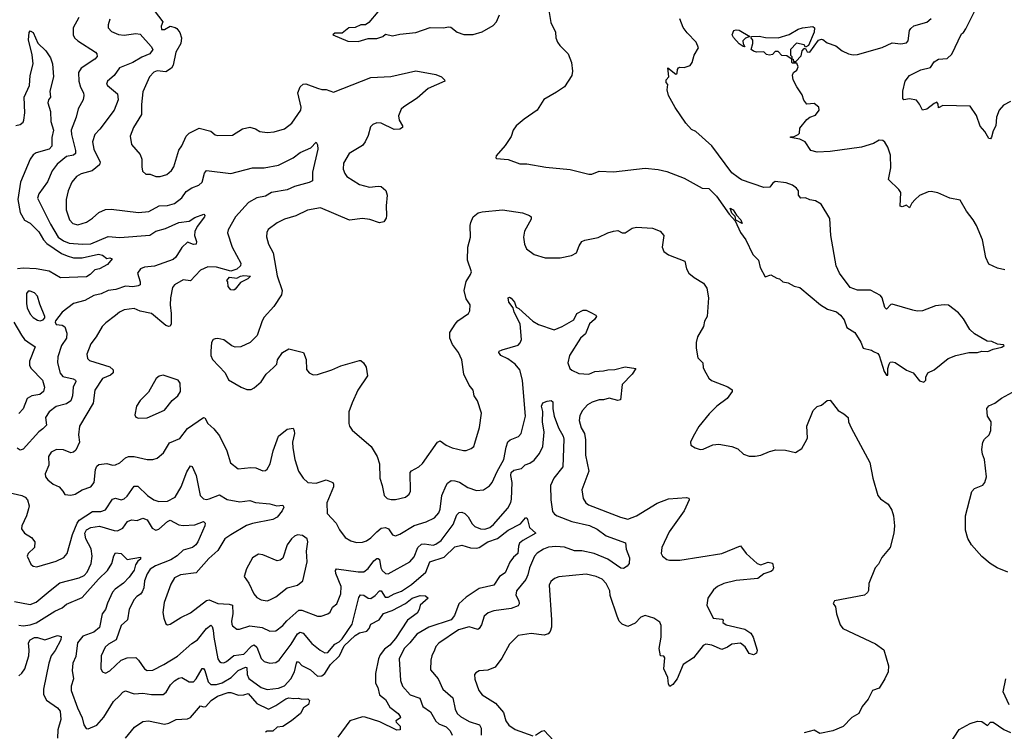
# Model space of a CAD drawing. Extents: x 1933546 to 2138868, y 524910 to 667279.
# Tile 368 of 466: x 2048462 to 2055282, y 649552 to 654481. Entities that reach past the tile are written whole.
import ezdxf

# ---------------------------------------------------------------- set-up
doc = ezdxf.new("R2010")
doc.units = 0

msp = doc.modelspace()

# ---------------------------------------------------------------- linework, layer by layer
at = {"layer": '0CON10XD'}
for points in [[(2055325, 653914.3), (2055275, 653888.6), (2055247.1, 653855), (2055226.9, 653805), (2055223.1, 653745), (2055205, 653711.2), (2055192.9, 653667.1), (2055185, 653656.7), (2055175, 653658.8), (2055146.9, 653706.9), (2055113.4, 653743.4), (2055088, 653818), (2055045, 653882.9), (2054856.1, 653886.1), (2054825, 653870), (2054823.3, 653895), (2054815, 653910), (2054795, 653901.2), (2054745, 653861.2), (2054715, 653853.3), (2054695, 653896.7), (2054674.2, 653924.2), (2054625, 653931.9), (2054584.6, 653924.6), (2054579.5, 653935), (2054579.6, 653985), (2054595, 654053.8), (2054625, 654093.8), (2054703.8, 654133.8), (2054769.5, 654150.5), (2054795, 654188.8), (2054825, 654206.2), (2054885, 654212.2), (2054917.6, 654242.4), (2054985, 654382.5), (2054998.8, 654391.2), (2055015, 654417.5), (2055114.1, 654615.9)], [(2049370, 654575), (2049453.3, 654465), (2049440.8, 654435), (2049445, 654412), (2049465, 654413.3), (2049503.9, 654436.1), (2049537.5, 654427.5), (2049550.5, 654420.5), (2049570.9, 654390.9), (2049582.5, 654355), (2049578.7, 654315), (2049543.5, 654255), (2049524.1, 654165.9), (2049514.1, 654145.9), (2049475, 654120), (2049415, 654127.3), (2049391.9, 654118.1), (2049360.5, 654085), (2049315, 653980), (2049305.7, 653894.3), (2049305.6, 653824.4), (2049249.4, 653735), (2049227.5, 653675), (2049235.5, 653615.5), (2049295, 653546.7), (2049308, 653515), (2049308.6, 653461.4), (2049312.1, 653432.1), (2049335, 653412), (2049365, 653410), (2049405.7, 653394.3), (2049435.5, 653394.5), (2049480.7, 653409.3), (2049512.6, 653437.4), (2049529.1, 653460.9), (2049565, 653576.7), (2049585, 653606.7), (2049614.5, 653675), (2049635.7, 653695), (2049705, 653728.6), (2049785, 653709.5), (2049815, 653683.3), (2049835, 653677.5), (2049935, 653680), (2050005, 653725.6), (2050055, 653736.9), (2050095.4, 653725.4), (2050125, 653706.2), (2050175, 653698.6), (2050224.1, 653704.1), (2050295, 653724.2), (2050345.6, 653764.4), (2050408, 653855), (2050412, 653875), (2050388.8, 653975), (2050404.2, 654015.8), (2050425, 654033.8), (2050444.2, 654035.8), (2050525, 654007.1), (2050555, 653997.1), (2050585, 653998.1), (2050635, 653979.4), (2050895, 654079.4), (2051033.2, 654086.8), (2051205, 654125.7), (2051345, 654101.9), (2051383.3, 654085), (2051403.3, 654065), (2051406.2, 654053.8), (2051291.2, 654005), (2051215, 653937.1), (2051122.4, 653877.6), (2051105, 653860), (2051085.8, 653815), (2051090, 653785), (2051113.8, 653745), (2051113.8, 653735), (2051095, 653723.5), (2051055, 653720.4), (2050965, 653764.2), (2050935, 653767.1), (2050908.8, 653755), (2050892.4, 653737.6), (2050875, 653677.5), (2050855, 653633.8), (2050835, 653609.2), (2050744.3, 653555), (2050705, 653486.7), (2050703.1, 653445), (2050713.1, 653415), (2050728.6, 653395), (2050815, 653339.5), (2050885, 653320.5), (2050945, 653328.5), (2050965, 653325.6), (2050996.9, 653296.9), (2051007.5, 653265), (2050999.3, 653190.7), (2051002.1, 653125), (2050999.1, 653105), (2050985, 653081.9), (2050955, 653073.8), (2050887.5, 653097.5), (2050835, 653103.8), (2050745, 653091.8), (2050545, 653178.1), (2050455, 653160.8), (2050375, 653121.4), (2050295, 653098.1), (2050245.4, 653074.6), (2050182.7, 653027.3), (2050174.1, 653005.9), (2050172.3, 652977.7), (2050184.3, 652925), (2050216.9, 652865), (2050245, 652707.5), (2050280, 652605), (2050276.2, 652575), (2050222.9, 652495), (2050155, 652420), (2050140.8, 652395), (2050106.7, 652293.3), (2050058.8, 652245), (2049994.1, 652215.9), (2049955, 652212), (2049931.7, 652221.7), (2049875, 652263.3), (2049835, 652273.3), (2049815, 652270), (2049802.5, 652265), (2049790, 652245), (2049786.2, 652185), (2049786.2, 652155), (2049797.7, 652127.7), (2049886, 652035), (2049907.3, 651987.3), (2049995, 651936), (2050035, 651920), (2050065, 651920), (2050085, 651930), (2050135, 651973.3), (2050168, 652025), (2050218.8, 652071.2), (2050242, 652095), (2050248, 652125), (2050281.2, 652175), (2050325, 652201.2), (2050426.4, 652176.4), (2050446.4, 652126.4), (2050448.3, 652058.3), (2050465.9, 652035.9), (2050495, 652021.2), (2050525, 652022.5), (2050624.3, 652055.7), (2050685.9, 652084.1), (2050815, 652121.2), (2050825, 652121.2), (2050843.3, 652105), (2050861.2, 652075), (2050870, 652015), (2050804.5, 651915.5), (2050765, 651827.5), (2050742, 651765), (2050741.2, 651685), (2050746.1, 651666.1), (2050765, 651637.5), (2050895.6, 651525.6), (2050938, 651455), (2050954, 651405), (2050956.2, 651305), (2050973.3, 651255), (2050986.2, 651185), (2051007.5, 651165), (2051035, 651157.1), (2051065, 651158.1), (2051133.3, 651175), (2051160, 651195), (2051168.6, 651215), (2051167.1, 651345), (2051175, 651355.7), (2051226.3, 651383.7), (2051252, 651408), (2051355, 651554), (2051375, 651563.8), (2051415, 651534), (2051456.7, 651515), (2051535, 651497.5), (2051555, 651498), (2051588.3, 651511.7), (2051606.2, 651525), (2051615, 651547.5), (2051645.8, 651655.8), (2051661.2, 651755), (2051631.7, 651841.7), (2051610, 651875), (2051603.3, 651915), (2051575, 651950), (2051538.8, 652025), (2051524.5, 652124.5), (2051501.1, 652175), (2051460.2, 652230.2), (2051440.9, 652275), (2051441.8, 652315), (2051477.4, 652372.6), (2051495.9, 652394.1), (2051570, 652445), (2051580, 652465), (2051582, 652505), (2051555, 652546.7), (2051541.1, 652605), (2051553.6, 652666.4), (2051584.2, 652715), (2051590, 652735), (2051562.7, 652815), (2051565.6, 652905), (2051583.9, 652973.9), (2051581.2, 653055), (2051585.8, 653075), (2051603.1, 653115), (2051638, 653142), (2051665, 653150.6), (2051805, 653164.4), (2051945, 653142.9), (2051992.5, 653125), (2052003.3, 653115), (2052005, 653100), (2051958.8, 653015), (2051952, 652975), (2051958, 652925), (2051973, 652893), (2052026.2, 652855), (2052100.9, 652830.9), (2052205, 652830.4), (2052283.3, 652846.7), (2052317.5, 652865), (2052336.2, 652915), (2052355.9, 652944.1), (2052375.9, 652954.1), (2052468.8, 652971.2), (2052535.6, 653004.4), (2052575, 653017.1), (2052605, 653020.6), (2052635, 653004.6), (2052655, 653003.5), (2052705, 653037.3), (2052735, 653043.1), (2052845, 653036.9), (2052897.1, 653015), (2052923.3, 652985), (2052911.2, 652905), (2052924.4, 652874.4), (2052955, 652852), (2053067.7, 652807.7), (2053081.2, 652755), (2053097.5, 652725), (2053134.2, 652694.2), (2053198.8, 652655), (2053222.3, 652622.3), (2053232, 652555), (2053223.3, 652425), (2053206.1, 652393.9), (2053198, 652355), (2053157.5, 652285), (2053147.1, 652245), (2053147.5, 652205), (2053159.5, 652139.5), (2053193.3, 652105), (2053195, 652070), (2053213.3, 652035), (2053235, 651997.5), (2053252.7, 651982.7), (2053367.7, 651937.7), (2053396.4, 651916.4), (2053397.5, 651905), (2053361.7, 651858.3), (2053290, 651805), (2053238.3, 651751.7), (2053166.4, 651663.6), (2053127.5, 651595), (2053107.5, 651555), (2053110, 651535), (2053140, 651515), (2053173.9, 651503.9), (2053195, 651506.7), (2053263, 651537), (2053305, 651540), (2053395, 651526), (2053435, 651508), (2053475, 651471.2), (2053515, 651458), (2053555, 651457.5), (2053594.2, 651465.8), (2053655, 651491.2), (2053698.3, 651501.7), (2053765, 651499.2), (2053835, 651484), (2053879.5, 651510.5), (2053915, 651572.5), (2053919.2, 651585), (2053913.1, 651665), (2053958, 651775), (2053985, 651801.2), (2054015, 651810), (2054055, 651843.3), (2054076.2, 651845)], [(2050943.3, 654535), (2050879.7, 654460.3), (2050855.9, 654444.1), (2050825, 654445.8), (2050785, 654427.1), (2050742.5, 654425), (2050695, 654386.7), (2050645, 654387.5), (2050630, 654375), (2050735, 654331.2), (2050805, 654330), (2050875, 654351.2), (2050935, 654350), (2050976.1, 654363.9), (2050995, 654380), (2051045, 654369.2), (2051095, 654381.4), (2051205, 654391.9), (2051305, 654425.8), (2051395, 654424.4), (2051435, 654432), (2051448.3, 654428.3), (2051491.2, 654395), (2051537.4, 654377.4), (2051602.6, 654377.4), (2051664.5, 654395.5), (2051740.6, 654439.4), (2051764, 654466), (2051785, 654513.8)], [(2052125.7, 654545), (2052140.7, 654460.7), (2052174, 654395), (2052174.2, 654355.8), (2052186.9, 654325), (2052201.9, 654301.9), (2052260, 654245), (2052283.6, 654183.6), (2052291.1, 654125), (2052285.4, 654094.6), (2052234.2, 654015), (2052180.9, 653979.1), (2052092.3, 653927.7), (2052046.2, 653855), (2051955, 653792.9), (2051901.2, 653745), (2051880, 653715), (2051865, 653672.5), (2051825, 653610), (2051763, 653537), (2051760, 653525), (2051765, 653520), (2051845, 653512.5), (2051925, 653482), (2051975, 653483.3), (2052105, 653460), (2052275, 653443.8), (2052405, 653410), (2052425, 653411.4), (2052475, 653430.8), (2052575, 653426.2), (2052793.4, 653453.4), (2052885, 653443.8), (2052945, 653428.8), (2053065, 653383.8), (2053190, 653315), (2053235, 653312.5), (2053288.3, 653258.3), (2053375, 653134), (2053418.3, 653088.3), (2053455, 653006.7), (2053491.2, 652955), (2053540, 652855), (2053580, 652815), (2053590, 652765), (2053625, 652700), (2053665, 652713.3), (2053705, 652690), (2053725, 652686.2), (2053747.5, 652665), (2053785, 652658), (2053825, 652636.2), (2053865, 652626.2), (2054007.5, 652505), (2054056.4, 652476.4), (2054118.3, 652458.3), (2054146.7, 652435), (2054172.3, 652402.3), (2054190, 652350), (2054246.7, 652315), (2054287.7, 652247.7), (2054303.8, 652205), (2054361.7, 652191.7), (2054375, 652182), (2054405, 652169.4), (2054415, 652156), (2054448.9, 652045), (2054465, 652020), (2054475, 652020), (2054475.6, 652065), (2054484.2, 652095.8), (2054492, 652108), (2054505, 652111.2), (2054525.7, 652105.7), (2054603.9, 652053.9), (2054650, 652035), (2054695, 651980), (2054725, 651970), (2054737.5, 651985), (2054737.5, 652005), (2054752.5, 652035), (2054795, 652056.7), (2054893.3, 652135), (2054945, 652155.6), (2055035, 652175.7), (2055095, 652176), (2055125, 652186), (2055168.3, 652181.7), (2055205, 652198.8), (2055265, 652212.5), (2055280, 652225), (2055275, 652230), (2055235, 652232.5), (2055195, 652252.5), (2055163.6, 652253.6), (2055075.9, 652305.9), (2055043.8, 652335), (2054998.7, 652408.7), (2054965, 652451.2), (2054895, 652502.5), (2054865.9, 652505.9), (2054805, 652498), (2054715, 652464), (2054677.7, 652462.3), (2054648.9, 652468.9), (2054505, 652511.4), (2054495, 652508), (2054465, 652476.2), (2054455, 652487.5), (2054435.8, 652555), (2054425, 652571.2), (2054355, 652606.7), (2054265, 652607.1), (2054213.3, 652625), (2054139.2, 652725), (2054117.5, 652775), (2054080.8, 652985), (2054074.1, 653104.1), (2054012.3, 653202.3), (2053975, 653226.2), (2053935, 653233.8), (2053905, 653247.5), (2053872.5, 653245), (2053856, 653265), (2053855.8, 653295), (2053842.5, 653315), (2053815, 653334.2), (2053770.5, 653350.5), (2053695, 653360), (2053675, 653346.7), (2053658.3, 653321.7), (2053615, 653318.8), (2053461.2, 653371.2), (2053437.3, 653387.3), (2053395, 653421.2), (2053255, 653606.2), (2053145, 653706.7), (2053115, 653720), (2053075, 653764.2), (2053002.5, 653872.5), (2052955.6, 653955), (2052947.5, 653995), (2052951.7, 654031.7), (2052940, 654045), (2052940, 654065), (2052957.5, 654085), (2052951.7, 654148.3), (2053006.7, 654103.3), (2053015, 654110), (2053017.5, 654135), (2053025, 654147.5), (2053035, 654152.5), (2053065, 654150), (2053106.1, 654163.9), (2053120, 654185), (2053133.3, 654235), (2053162.5, 654285), (2053146.7, 654325), (2053085, 654390), (2053057.7, 654427.7), (2053035, 654487.5)], [(2048871.4, 654495), (2048831.1, 654425), (2048832.2, 654375), (2048841.9, 654355), (2048865, 654334.3), (2048985.8, 654255), (2048995.7, 654245), (2048999.2, 654225), (2048982.2, 654207.8), (2048887.1, 654145), (2048868.5, 654115), (2048870.4, 654055), (2048883.5, 654013.5), (2048904.4, 653975), (2048905.6, 653955), (2048901.4, 653925), (2048867.2, 653862.8), (2048853.3, 653805), (2048818.9, 653715), (2048820, 653685), (2048847.6, 653575), (2048847.7, 653555), (2048835, 653542.9), (2048786.1, 653533.9), (2048720.5, 653479.5), (2048687.5, 653435), (2048655, 653358.6), (2048594.6, 653275), (2048584.5, 653245), (2048675.9, 653065), (2048729.3, 652975), (2048765, 652948.4), (2048805, 652932.5), (2048896.6, 652926.6), (2048955, 652929.2), (2049075, 652980), (2049155, 652972.5), (2049362.3, 652987.7), (2049404.8, 653015.2), (2049471.5, 653035), (2049565, 653077.1), (2049635, 653084.6), (2049675, 653111.5), (2049737.5, 653135), (2049744, 653125), (2049740.6, 653115), (2049691.5, 653048.5), (2049675.9, 653014.1), (2049672.3, 652985), (2049685.8, 652944.2), (2049683.9, 652926.1), (2049665, 652924.4), (2049625, 652940.8), (2049585, 652902), (2049544.2, 652835.8), (2049525, 652819.3), (2049395, 652774.3), (2049325, 652767.5), (2049298.6, 652755), (2049277.5, 652725), (2049296, 652666), (2049295.7, 652645), (2049282.7, 652637.3), (2049245, 652630.6), (2049195, 652634.7), (2049127.2, 652612.8), (2049074, 652605), (2049025, 652581.5), (2048975, 652571.5), (2048913, 652537), (2048835, 652515.6), (2048755.6, 652454.4), (2048710, 652395), (2048706.7, 652385), (2048715, 652370), (2048755, 652364), (2048774.2, 652354.2), (2048789.1, 652309.1), (2048785.4, 652275), (2048750.4, 652225), (2048725.3, 652144.7), (2048723.9, 652103.9), (2048742.8, 652032.8), (2048759.4, 652009.4), (2048832.8, 651992.8), (2048847.5, 651985), (2048850.8, 651975), (2048832.3, 651935), (2048827.3, 651875), (2048815, 651842.2), (2048785, 651819.6), (2048715, 651800.9), (2048666, 651764), (2048640, 651725), (2048648.1, 651671.9), (2048621.7, 651648.3), (2048594, 651626), (2048485, 651507.1), (2048465, 651500), (2048445, 651513.8)], [(2049085.5, 654485), (2049073.9, 654445), (2049074.8, 654424.8), (2049098.7, 654398.7), (2049145, 654377.1), (2049185, 654373.1), (2049265, 654385.4), (2049295, 654381.5), (2049373.1, 654295), (2049382.9, 654275), (2049362, 654245), (2049308, 654222), (2049245, 654183.6), (2049151.9, 654148.1), (2049115.5, 654094.5), (2049068.8, 654055), (2049064, 654035), (2049070, 654025), (2049138.2, 653968.2), (2049143.8, 653925), (2049115.6, 653855), (2049016.7, 653723.3)], [(2055285, 652748.8), (2055235, 652758.8), (2055175, 652786.7), (2055154.4, 652834.4), (2055130, 652955), (2055088.8, 653055), (2055065.6, 653095.6), (2055018.8, 653155), (2054975, 653230), (2054905, 653243.8), (2054821.7, 653281.7), (2054775, 653290), (2054755, 653288), (2054695, 653264.2), (2054665, 653234.3), (2054640.9, 653209.1), (2054625, 653176.7), (2054605, 653196.7), (2054575, 653183.8), (2054560, 653190), (2054563.9, 653285), (2054550.8, 653305), (2054479.6, 653375), (2054495.7, 653455), (2054492.4, 653542.4), (2054475, 653597.5), (2054455, 653632.5), (2054440, 653645), (2054415, 653646.7), (2054375, 653623.8), (2054292.1, 653597.9), (2054075, 653567.1), (2053984.3, 653564.3), (2053942.5, 653575), (2053902.5, 653635), (2053865, 653654.2), (2053800, 653665), (2053800, 653670), (2053825, 653671.2), (2053854.5, 653685.5), (2053862.5, 653695), (2053865, 653730), (2053915, 653790), (2053935, 653806.2), (2053975, 653820), (2054000, 653855), (2053997.5, 653875), (2053965, 653900), (2053915, 653896.7), (2053893.9, 653923.9), (2053881.1, 653961.1), (2053843.8, 654015), (2053818.2, 654065), (2053814.5, 654095.5), (2053821.2, 654115), (2053845, 654131.4), (2053853.3, 654155), (2053845, 654180), (2053815, 654180), (2053810, 654185), (2053810, 654210), (2053818.3, 654208.3), (2053821.7, 654191.7), (2053838.3, 654191.7), (2053875, 654230), (2053882.5, 654265), (2053895, 654280), (2053905, 654280), (2053917.3, 654257.3), (2053935, 654256.9), (2053995, 654338.6), (2054015, 654346.2), (2054025, 654343.3), (2054055, 654320), (2054115, 654300), (2054157.5, 654265), (2054202.5, 654245), (2054235, 654237.5), (2054265, 654238.6), (2054435, 654288.1), (2054505, 654321.4), (2054565, 654314), (2054605, 654321.2), (2054616, 654335), (2054625.7, 654405), (2054635, 654420), (2054655, 654438), (2054745, 654464), (2054775, 654488.8)], [(2048435, 653747.1), (2048465, 653755.9), (2048485, 653770.8), (2048491.5, 653785), (2048496.5, 653835), (2048491.9, 653945), (2048530.4, 654025), (2048534.1, 654095), (2048555.8, 654174.2), (2048547.9, 654237.9), (2048521.8, 654341.8), (2048527.3, 654392.7), (2048535, 654404.3), (2048555, 654393.1), (2048587, 654317), (2048642, 654265), (2048675.4, 654215.4), (2048689.5, 654175), (2048695.4, 654084.6), (2048670.8, 653985), (2048674.2, 653945), (2048660.8, 653925), (2048657.5, 653905), (2048674.4, 653845), (2048677.3, 653775), (2048696.2, 653715), (2048684.4, 653665), (2048683.8, 653605), (2048665.8, 653585), (2048575, 653558.7), (2048555, 653543.6), (2048533.3, 653515), (2048467.1, 653355), (2048448.4, 653235), (2048464.1, 653145), (2048495, 653091.8), (2048535, 653070.8), (2048595, 653011.1), (2048625.9, 652955.9), (2048649.9, 652929.9), (2048751.6, 652861.6), (2048791.4, 652845), (2048835, 652832.4), (2048895, 652832), (2049006.9, 652856.9), (2049035, 652849.4), (2049065, 652826.2), (2049085, 652831.2), (2049102.5, 652825), (2049070, 652785), (2049015, 652755.7), (2048981.8, 652748.2), (2048950.8, 652715), (2048925, 652700.5), (2048745, 652693.6), (2048665, 652738.1), (2048575, 652755.7), (2048485, 652759.7), (2048445.6, 652754.4)], [(2053485, 654293.8), (2053472.5, 654295), (2053445, 654313.8), (2053405, 654357.5), (2053397.5, 654375), (2053407.5, 654405), (2053425, 654411.2), (2053445, 654408), (2053520, 654365), (2053488, 654352), (2053470, 654335), (2053472.5, 654312.5), (2053485, 654293.8)], [(2053810, 654210), (2053805, 654210), (2053775, 654230), (2053741.7, 654231.7), (2053715, 654260), (2053695, 654260), (2053675, 654240), (2053655, 654234), (2053635, 654240), (2053615, 654257.5), (2053565, 654256.7), (2053545, 654262), (2053527.5, 654275), (2053540, 654315), (2053539.3, 654339.3), (2053527.5, 654355), (2053530, 654365), (2053582.7, 654367.3), (2053626.4, 654356.4), (2053715, 654356), (2053792.5, 654377.5), (2053853.8, 654415), (2053883.3, 654425), (2053955, 654433.8), (2053965.8, 654425), (2053965.6, 654395), (2053925, 654302.5), (2053905, 654290), (2053895, 654307.5), (2053841.7, 654318.3), (2053800, 654275), (2053800, 654235), (2053810, 654225), (2053810, 654210)], [(2049016.7, 653723.3), (2048982.9, 653685), (2048966.1, 653633.9), (2048976.2, 653585), (2049019.5, 653495), (2049014, 653476), (2048964.3, 653435), (2048886.6, 653413.4), (2048855.4, 653394.6), (2048823.1, 653355), (2048797.3, 653295), (2048784.5, 653235), (2048782.9, 653165), (2048806.7, 653095), (2048829.8, 653069.8), (2048865, 653060.5), (2048925, 653078.5), (2048966, 653105), (2049010, 653145), (2049055, 653166.9), (2049095, 653169.5), (2049285, 653144.4), (2049357.3, 653152.7), (2049428.3, 653191.7), (2049485, 653193.3), (2049535, 653207.8), (2049584.1, 653245.9), (2049615, 653290.5), (2049655, 653315.6), (2049702, 653335), (2049725, 653354.4), (2049741.9, 653418.1), (2049755, 653437.1), (2049925, 653415.5), (2050075, 653455.6), (2050155, 653455.5), (2050255, 653473.8), (2050356.1, 653523.9), (2050405, 653560), (2050477.3, 653592.7), (2050515, 653632.5), (2050524.2, 653614.2), (2050526.7, 653585), (2050490.8, 653425), (2050490, 653365), (2050467.2, 653352.8), (2050365, 653326.5), (2050315, 653303.5), (2050206, 653285), (2050165, 653258.2), (2050105, 653247.7), (2050045.8, 653214.2), (2049956.4, 653115), (2049905.8, 653025), (2049901.4, 653005), (2049934.5, 652905), (2049994.5, 652795), (2049990.6, 652775), (2049966.7, 652753.3), (2049925, 652740), (2049825, 652766.2), (2049765, 652768.9), (2049714, 652745), (2049645, 652672.5), (2049595, 652678.6), (2049534.4, 652645.6), (2049521.2, 652625), (2049506.9, 652555), (2049503.8, 652505), (2049511.5, 652445), (2049511.9, 652375), (2049505, 652358), (2049495, 652355.7), (2049475, 652363.3), (2049375, 652446.7), (2049295, 652461.9), (2049255, 652480), (2049185, 652472.2), (2049153.7, 652456.3), (2049125, 652432), (2049057.6, 652382.4), (2049033.9, 652356.1), (2048992.2, 652285), (2048953.8, 652236.2), (2048925.6, 652165), (2048931.4, 652135), (2048945, 652121.4), (2049085, 652076.1), (2049109.5, 652055), (2049109.4, 652035), (2049091.1, 652018.9), (2049035, 651995.6), (2048982.5, 651915), (2048971.1, 651825), (2048875.5, 651665), (2048869.4, 651605), (2048875.8, 651555), (2048850.5, 651499.5), (2048835, 651486.2), (2048815, 651480.8), (2048765, 651502.2), (2048717.5, 651505), (2048680, 651485), (2048661.4, 651455), (2048663.3, 651395), (2048639.2, 651335), (2048640.8, 651315), (2048656, 651295), (2048694.2, 651265), (2048736.2, 651245), (2048760, 651215), (2048775, 651193.3), (2048815, 651188), (2048845, 651195.8), (2048895, 651224.2), (2048953.8, 651245), (2048976.9, 651275), (2048986.1, 651366.1), (2048995, 651388), (2049009.5, 651400.5), (2049065, 651406.5), (2049105, 651395.6), (2049125, 651396.9), (2049155, 651411.4), (2049194.1, 651445.9), (2049215, 651456.4), (2049254.5, 651454.5), (2049345, 651435.6), (2049385, 651435.7), (2049415, 651444.3), (2049458.6, 651481.4), (2049498.9, 651551.1), (2049570.7, 651579.3), (2049625, 651650.6), (2049735, 651726), (2049745, 651723.8), (2049764.6, 651684.6), (2049807.3, 651647.3), (2049845, 651598), (2049895.8, 651495), (2049922.8, 651412.8), (2049975, 651371.2), (2050061.7, 651378.3), (2050096.2, 651376.2), (2050145, 651355.8), (2050165, 651359.2), (2050175, 651367.5), (2050196.2, 651405), (2050217.1, 651495), (2050255, 651596.2), (2050315, 651643.8), (2050355, 651652.5), (2050363.8, 651633.8), (2050364, 651615), (2050351.1, 651555), (2050353.1, 651515), (2050368.1, 651435), (2050393.3, 651355), (2050424.2, 651305), (2050457.5, 651275), (2050515, 651270.6), (2050585, 651294), (2050630, 651275), (2050636, 651265), (2050634.2, 651245), (2050590, 651135), (2050591.7, 651061.7), (2050653, 650993), (2050677.4, 650947.4), (2050715.6, 650895.6), (2050755, 650870.8), (2050795, 650860.6), (2050835, 650861.8), (2050865, 650872.5), (2050895, 650893.1), (2050934.5, 650935), (2050965, 650960.4), (2050995, 650964.4), (2051015.5, 650955.5), (2051045, 650912), (2051065, 650907.1), (2051095, 650916.9), (2051195, 650978.5), (2051276.7, 651003.3), (2051335, 651031.1), (2051364.4, 651065), (2051375, 651091.2), (2051384.7, 651185), (2051415.4, 651254.6), (2051425, 651270.8), (2051451.3, 651288.7), (2051475, 651288.1), (2051507, 651277), (2051565, 651240.6), (2051625, 651220), (2051675, 651225.7), (2051715, 651251.9), (2051735, 651276), (2051768.5, 651351.5), (2051815.4, 651435), (2051830.9, 651519.1), (2051843.8, 651556.2), (2051859.4, 651570.6), (2051916.7, 651595), (2051934.4, 651615.6), (2051965.4, 651735), (2051958.2, 651815), (2051945.3, 651985), (2051926.7, 652056.7), (2051892.5, 652095), (2051841.7, 652131.7), (2051794, 652155), (2051780, 652175), (2051783.8, 652185), (2051803.3, 652195), (2051914.4, 652225.6), (2051928.3, 652241.7), (2051936.4, 652265), (2051927.5, 652375), (2051886.8, 652455), (2051880.8, 652485), (2051850, 652525), (2051845.8, 652554.2), (2051855, 652558.6), (2051865, 652552.9), (2051888.8, 652525), (2051900.9, 652490.9), (2051920, 652480), (2052015, 652393.1), (2052055, 652368.8), (2052163.8, 652333.8), (2052218.8, 652355), (2052298.9, 652401.1), (2052320.8, 652445), (2052365, 652470), (2052385, 652468.8), (2052417.5, 652452.5), (2052452.5, 652435), (2052456, 652425), (2052444, 652405), (2052408.9, 652375), (2052381.2, 652305), (2052345, 652274), (2052270.9, 652155), (2052257.8, 652105), (2052271.9, 652065), (2052285, 652053.3), (2052335, 652031.5), (2052405, 652026), (2052445, 652044.6), (2052505, 652047.8), (2052535, 652056.7), (2052585, 652057.1), (2052655, 652075.5), (2052730, 652065), (2052703.4, 652026.6), (2052635.5, 651955), (2052622.3, 651847.7), (2052605, 651844.5), (2052545, 651858.9), (2052505, 651847.8), (2052475, 651848.6), (2052427.6, 651832.4), (2052395, 651813.1), (2052359.4, 651775), (2052341.1, 651738.9), (2052337.5, 651705), (2052350.9, 651655), (2052374.5, 651615), (2052381.5, 651571.5), (2052381.5, 651465), (2052404.6, 651355), (2052354.4, 651225.6), (2052365.7, 651165), (2052384.2, 651135), (2052401.7, 651121.7), (2052623.3, 651035), (2052675, 651022.5), (2052733.3, 651045), (2052878.3, 651131.7), (2052955, 651162), (2053081.2, 651171.2), (2053096.2, 651166.2), (2053098, 651155), (2053065, 651080), (2052959.2, 650935), (2052910, 650825), (2052906, 650785), (2052914, 650765), (2052943, 650743), (2052961.7, 650738.3), (2053035, 650738), (2053325, 650784.4), (2053455, 650836.2), (2053494.6, 650784.6), (2053568.8, 650715), (2053595, 650705.8), (2053645, 650723.8), (2053675, 650717.5), (2053682, 650685), (2053675, 650666.7), (2053665, 650658.8), (2053615, 650643.8), (2053575, 650610), (2053425, 650597.8), (2053340, 650575), (2053295, 650554.2), (2053267.9, 650532.1), (2053229.2, 650475), (2053222, 650425), (2053266, 650336), (2053328.3, 650328.3), (2053333.3, 650325), (2053332.5, 650305), (2053355, 650288.9), (2053485, 650260.5), (2053525, 650233.1), (2053542.5, 650205), (2053570, 650115), (2053566.1, 650093.9), (2053545, 650081.2), (2053515, 650091.2), (2053487, 650137), (2053455, 650162.5), (2053395, 650156), (2053365, 650134.2), (2053325, 650118), (2053255, 650150), (2053215, 650155.6), (2053195, 650147.5), (2053128.3, 650061.7), (2053058, 650015), (2053015, 649916.7), (2052985, 649877.5), (2052965, 649862.5), (2052955, 649880), (2052950.8, 649925), (2052924.3, 649985), (2052930.5, 650060.5), (2052923.6, 650073.6), (2052900, 650075), (2052890, 650125), (2052904.5, 650205), (2052905.8, 650285), (2052895, 650308), (2052855, 650335.8), (2052793.9, 650353.9), (2052765, 650342), (2052725, 650302), (2052675, 650278), (2052634, 650295), (2052614.3, 650315), (2052600.8, 650349.2), (2052552.1, 650492.1), (2052548.6, 650525), (2052525, 650576.2), (2052496.2, 650605), (2052455, 650625.5), (2052385, 650641.5), (2052195, 650622.5), (2052165, 650610.8), (2052139.8, 650590.2), (2052128.9, 650565), (2052144.5, 650325), (2052145.5, 650274.5), (2052136.6, 650243.4), (2052122.9, 650227.1), (2052095, 650217.5), (2052005, 650230), (2051913.8, 650215), (2051854.6, 650155.4), (2051800.2, 650059.8), (2051755, 649995.7), (2051705, 649975.6), (2051645, 649971.2), (2051621.7, 649958.3), (2051612.5, 649945), (2051614.4, 649914.4), (2051641.4, 649835), (2051665, 649804.2), (2051756.5, 649746.5), (2051812.7, 649682.7), (2051828.1, 649625), (2051848.6, 649595), (2051892.5, 649565), (2052015, 649520.4)], [(2053465, 653070), (2053421.7, 653091.7), (2053417.5, 653117.5), (2053395, 653140), (2053383.6, 653176.4), (2053402.5, 653165), (2053426.2, 653126.2), (2053456.7, 653095), (2053465, 653070)], [(2049945, 652607.5), (2049925, 652610), (2049905, 652632.5), (2049903.3, 652665), (2049897.5, 652675), (2049915, 652697.5), (2049965, 652690), (2049990, 652705), (2050015, 652710), (2050060, 652705), (2050042.5, 652685), (2049990, 652660), (2049955, 652613.8), (2049945, 652607.5)], [(2048603.9, 652396.1), (2048625, 652401.2), (2048636.7, 652415), (2048636.7, 652425), (2048600.7, 652510.7), (2048585, 652566.7), (2048565, 652590), (2048535, 652601.2), (2048519.3, 652600.7), (2048508.8, 652585), (2048508.5, 652515), (2048514.4, 652485), (2048535, 652442), (2048555, 652418), (2048585, 652399.2), (2048603.9, 652396.1)], [(2048421.2, 652385), (2048473.1, 652295), (2048494.8, 652264.8), (2048518.9, 652248.9), (2048567.8, 652215), (2048529.5, 652115), (2048530, 652085), (2048542.2, 652065), (2048620.3, 651985), (2048633.1, 651935), (2048627.3, 651905), (2048601.4, 651885), (2048545, 651875.6), (2048513.6, 651856.4), (2048486.4, 651785), (2048455, 651752.9)], [(2049285, 651721.2), (2049345, 651723.8), (2049465, 651775.6), (2049517.5, 651842.5), (2049556, 651875), (2049576, 651906), (2049574, 651964), (2049560, 651985), (2049455, 652018.8), (2049428.3, 652011.7), (2049406.7, 651995), (2049355, 651901.2), (2049295, 651843.8), (2049270.8, 651805), (2049258.8, 651745), (2049265, 651727.5), (2049285, 651721.2)], [(2055306.7, 650655), (2055233.3, 650685), (2055183.8, 650715), (2055125, 650764), (2055054, 650845), (2055028.3, 650888.3), (2055012.5, 650945), (2055014, 651045), (2055056.1, 651213.9), (2055075, 651233.8), (2055132.7, 651257.3), (2055146, 651275), (2055158.8, 651315), (2055144.4, 651435), (2055130.7, 651470.7), (2055126.5, 651505), (2055132.5, 651555), (2055145, 651576), (2055176, 651605), (2055188.8, 651635), (2055191.4, 651695), (2055165.7, 651735), (2055161.7, 651788.3), (2055174.3, 651805.7), (2055215, 651824.2), (2055261.3, 651858.7), (2055338.1, 651901.9)], [(2048365, 651210.9), (2048475.9, 651185.9), (2048500, 651175), (2048514.7, 651154.7), (2048526.2, 651115), (2048522.1, 651092.1), (2048508.2, 651045), (2048475.5, 650975), (2048474.5, 650955), (2048495, 650924.4), (2048543.7, 650893.7), (2048565.5, 650865.5), (2048564.2, 650825), (2048521.2, 650785), (2048514.2, 650765), (2048539.4, 650709.4), (2048555.7, 650695.7), (2048581.2, 650691.2), (2048715, 650730.5), (2048768, 650755), (2048790.6, 650785), (2048827.5, 650915), (2048860, 650995), (2048874.6, 651015.4), (2048965, 651074), (2049024.7, 651075.3), (2049055, 651086.5), (2049105, 651161.1), (2049125, 651166.5), (2049165, 651155.6), (2049185, 651163.3), (2049205, 651181.5), (2049255, 651249.4), (2049279.4, 651249.4), (2049345.8, 651185), (2049391.2, 651155), (2049425.8, 651144.2), (2049485, 651147.1), (2049537.9, 651175), (2049579.7, 651245), (2049619.9, 651350.1), (2049645, 651390), (2049656.1, 651386.1), (2049685, 651324.2), (2049712.7, 651185), (2049735, 651161.9), (2049755, 651157.5), (2049775, 651161.5), (2049845, 651191.2), (2049898.5, 651158.5), (2049987.2, 651142.8), (2050055, 651150), (2050095, 651136.1), (2050195, 651127.8), (2050243, 651113), (2050285, 651118.6), (2050291.9, 651105), (2050280.7, 651079.3), (2050246, 651035), (2050215, 651020), (2050075, 650991.3), (2050032.8, 650977.2), (2049923.9, 650913.9), (2049882.5, 650885), (2049835, 650804.2), (2049771.1, 650748.9), (2049685, 650650), (2049575, 650636.5), (2049534.4, 650615), (2049508.1, 650571.9), (2049463.3, 650445), (2049454.2, 650374.2), (2049459.2, 650335), (2049475, 650296.7), (2049485, 650290), (2049505, 650293.8), (2049578.8, 650341.2), (2049645, 650372.5), (2049755, 650458.1), (2049775, 650463.5), (2049835, 650437.7), (2049913.4, 650433.4), (2049935.4, 650425.4), (2049938.5, 650365), (2049928.1, 650315), (2049930, 650295), (2049935, 650283.8), (2049965, 650259.2), (2049985, 650259.4), (2050055, 650283.6), (2050140.7, 650270.7), (2050195, 650245.6), (2050235, 650249.2), (2050284.7, 650285.3), (2050311.9, 650318.1), (2050395, 650391.8), (2050415, 650390.4), (2050525, 650350), (2050549.7, 650350.3), (2050596.2, 650365), (2050611.9, 650378.1), (2050628, 650412), (2050658.9, 650435), (2050685.4, 650505), (2050688.2, 650555), (2050652.5, 650645), (2050648.9, 650665), (2050655, 650678.6), (2050805, 650656.4), (2050845, 650657.1), (2050875, 650679.1), (2050915, 650732.3), (2050935, 650748.8), (2050945, 650750), (2050955, 650741.2), (2050964.1, 650685), (2050973.1, 650665), (2050995, 650645.6), (2051015, 650643.5), (2051165, 650725.7), (2051195, 650760.8), (2051220.4, 650825), (2051245, 650848.7), (2051265, 650851.9), (2051325, 650841.1), (2051345, 650848.5), (2051380.4, 650875), (2051465.2, 650984.8), (2051488.9, 651051.1), (2051505, 651067.8), (2051525, 651069.5), (2051545, 651061.1), (2051566.9, 651036.9), (2051595, 650988.6), (2051615, 650971.4), (2051653.8, 650953.8), (2051683.2, 650953.2), (2051717.1, 650965), (2051743.3, 650985), (2051842.7, 651097.3), (2051863.7, 651136.4), (2051869.3, 651160.7), (2051873.3, 651275), (2051864.5, 651325), (2051867, 651345), (2051885, 651361.6), (2051936.6, 651373.4), (2051963.2, 651396.8), (2051995, 651408.9), (2052025, 651429.6), (2052062.6, 651477.4), (2052084.8, 651525), (2052093.8, 651625), (2052082.6, 651695), (2052086.2, 651766.2), (2052075.8, 651805), (2052085, 651826.7), (2052115, 651838.8), (2052143, 651843), (2052153.6, 651833.6), (2052153.8, 651785), (2052164.4, 651735), (2052192.7, 651655), (2052225.8, 651595.8), (2052229.6, 651575), (2052222.7, 651385), (2052161.1, 651305), (2052138.9, 651255), (2052140.9, 651155), (2052153.1, 651075), (2052165.5, 651055.5), (2052183.8, 651045), (2052285, 651005.7), (2052408.1, 650978.1), (2052461.4, 650951.4), (2052525, 650905.4), (2052657.3, 650857.3), (2052661.4, 650815), (2052686, 650754), (2052682.5, 650715), (2052669.2, 650695), (2052645, 650680.8), (2052625, 650682), (2052536.4, 650745)], [(2054076.2, 651845), (2054130, 651775), (2054171.1, 651751.1), (2054200, 651725), (2054202, 651695), (2054220, 651655), (2054351.2, 651415), (2054370.8, 651305), (2054406.7, 651185), (2054425, 651163.3), (2054476.2, 651125), (2054502, 651085), (2054514, 651045), (2054520, 650975), (2054515.9, 650924.1), (2054491.2, 650825), (2054434.2, 650755.8), (2054410.7, 650709.3), (2054387.5, 650685), (2054344.2, 650575), (2054341.3, 650528.7), (2054335, 650513.8), (2054314.2, 650495.8), (2054105, 650456.7), (2054097, 650437), (2054113.3, 650415), (2054118.8, 650365), (2054145, 650290), (2054162.5, 650265), (2054389.3, 650159.3), (2054446.6, 650116.6), (2054479.6, 650005), (2054476.3, 649963.7), (2054454.4, 649915), (2054415, 649850.8), (2054368.8, 649835), (2054338, 649775), (2054296.8, 649723.2), (2054273.8, 649675), (2054225, 649647.5), (2054165, 649586.2), (2054095, 649556.2), (2054005, 649537.5), (2053965, 649560), (2053895, 649542.5)], [(2048425, 650451.5), (2048535, 650431.8), (2048575, 650446.5), (2048673.1, 650526.9), (2048739.5, 650580.5), (2048874, 650615), (2048907.4, 650632.6), (2048929.1, 650655), (2048956.8, 650715), (2048964.6, 650765), (2048957.2, 650817.2), (2048919.3, 650885), (2048912.4, 650925), (2048925, 650946.8), (2048955, 650964.2), (2049015, 650973.8), (2049115, 650942.4), (2049139, 650941), (2049175, 650959.1), (2049208, 651005), (2049235, 651016.5), (2049275, 651012.2), (2049315, 651027.9), (2049345, 651016.5), (2049378.2, 650958.2), (2049405, 650945.4), (2049425, 650952.5), (2049485, 651006.5), (2049505, 651014.3), (2049565, 650982.9), (2049595, 650977.8), (2049675, 650981.9), (2049735, 651005.6), (2049746.5, 650995), (2049744.6, 650975), (2049695.6, 650865.6), (2049682.7, 650845), (2049658.5, 650825), (2049595, 650806.8), (2049551.8, 650768.2), (2049508.9, 650741.1), (2049402, 650698), (2049366.2, 650675), (2049345, 650643.1), (2049326.1, 650595), (2049321.8, 650545), (2049311, 650519), (2049298.4, 650501.6), (2049271.9, 650485), (2049255, 650465.8), (2049221.1, 650398.9), (2049208.9, 650325), (2049163.8, 650286.2), (2049129.4, 650185), (2049075.8, 650155), (2049054.6, 650135.4), (2049026.2, 650075), (2049023.8, 649985), (2049035, 649963.3), (2049055, 649956.2), (2049085, 649972), (2049163.9, 650046.1), (2049205, 650061.4), (2049265, 650062.5), (2049285, 650044.2), (2049325, 649985.8), (2049345, 649973.1), (2049383.3, 649975), (2049460.8, 650015), (2049555, 650073.3), (2049655, 650160), (2049693.8, 650186.2), (2049756.2, 650265), (2049785, 650287.8), (2049795, 650278.8), (2049802.4, 650252.4), (2049806, 650205), (2049834.7, 650054.7), (2049845, 650035.7), (2049858, 650028), (2049875, 650027.3), (2049895, 650035.5), (2049945, 650078.1), (2050014.3, 650085.7), (2050068.3, 650141.7), (2050085, 650150.7), (2050105, 650135.5), (2050135, 650057.1), (2050154.3, 650035), (2050193.7, 650023.7), (2050235, 650028.1), (2050258.5, 650045), (2050341.7, 650155), (2050385, 650227.1), (2050405, 650240), (2050425, 650231.1), (2050485, 650160.9), (2050544, 650114)], [(2050544, 650114), (2050575, 650095.7), (2050595, 650097.8), (2050644.4, 650155.6), (2050675, 650171.8), (2050695, 650193.1), (2050764.1, 650295), (2050810.8, 650479.1), (2050821.4, 650498.6), (2050844.4, 650495.6), (2050875, 650473.8), (2050895, 650471.2), (2050925, 650492.9), (2050955, 650525.4), (2050965, 650526.4), (2050992.4, 650482.4), (2051015, 650480.8), (2051055, 650504.1), (2051106.6, 650523.4), (2051175, 650569.7), (2051275.9, 650655), (2051303.6, 650726.4), (2051402.6, 650757.4), (2051475, 650828.9), (2051525, 650840.9), (2051583.5, 650823.5), (2051625, 650819.7), (2051645, 650826.3), (2051704.4, 650865), (2051771.4, 650888.6), (2051844.2, 650945.8), (2051931.1, 650988.9), (2051965, 651032), (2051975, 651030), (2051980, 651020), (2051992.8, 650962.8), (2052037.5, 650925), (2051946, 650875), (2051924.6, 650855.4), (2051915.6, 650835), (2051912.9, 650785), (2051882.3, 650757.7), (2051856.5, 650723.5), (2051825, 650650), (2051785.3, 650624.7), (2051745, 650565.6), (2051645, 650541.5), (2051555, 650481.9), (2051504.1, 650435.9), (2051474.2, 650355), (2051449.7, 650325), (2051296.3, 650273.7), (2051212.9, 650225), (2051164.5, 650165), (2051125.5, 650125), (2051090.5, 650055), (2051100, 649905), (2051114.3, 649865), (2051166, 649805), (2051232.4, 649782.4), (2051253.8, 649725), (2051306.7, 649686.7), (2051343.3, 649623.3), (2051365.2, 649605.2), (2051415, 649583.3), (2051442.9, 649555), (2051456.2, 649525)], [(2050175, 650457.1), (2050195, 650463.1), (2050235, 650483.3), (2050313.9, 650546.1), (2050386.7, 650565), (2050422, 650595), (2050451.9, 650725), (2050448.9, 650801.1), (2050457.5, 650865), (2050452.5, 650885), (2050419.5, 650909.5), (2050385, 650912.5), (2050365, 650904.2), (2050345, 650886), (2050314.2, 650845), (2050285, 650752.5), (2050265, 650736.7), (2050245, 650733.8), (2050145, 650774), (2050115, 650778.8), (2050075, 650753.8), (2050032.4, 650677.6), (2050016.9, 650625), (2050049.3, 650579.3), (2050082.5, 650505), (2050105, 650480), (2050133.4, 650463.4), (2050175, 650457.1)], [(2048455, 650288), (2048485, 650282.5), (2048535, 650289.4), (2048575, 650302.6), (2048705, 650383.5), (2048755, 650406.8), (2048785, 650433.1), (2048895, 650480), (2049006.5, 650605), (2049068.8, 650665), (2049099.1, 650715), (2049112.8, 650767.2), (2049125, 650789.2), (2049165, 650783.6), (2049205, 650743.1), (2049297.9, 650757.9), (2049299.2, 650745), (2049280, 650730), (2049264.3, 650705), (2049255, 650669.2), (2049220.8, 650619.1), (2049181, 650579), (2049123.2, 650536.8), (2049105.4, 650515), (2049069.4, 650440.6), (2049056.1, 650395), (2049033.2, 650365), (2049015, 650271.8), (2048975, 650239.5), (2048898.7, 650211.3), (2048862.5, 650165), (2048849.5, 650070.5), (2048830.4, 650025), (2048825.4, 649974.6), (2048833.5, 649915), (2048818.5, 649865), (2048818.2, 649835), (2048861.1, 649715), (2048894.4, 649645), (2048905, 649597.5), (2048922.7, 649572.7), (2048935, 649570), (2048995, 649595.8), (2049045, 649649.4), (2049110.3, 649759.7), (2049152.4, 649797.6)], [(2052536.4, 650745), (2052441.4, 650785), (2052355, 650802.2), (2052305, 650802), (2052235, 650827), (2052175, 650832.5), (2052125, 650826.7), (2052090.6, 650815), (2052045, 650785.4), (2052028.2, 650765), (2051993.3, 650685), (2051982.3, 650635), (2051967.3, 650602.7), (2051903.3, 650525), (2051897.5, 650495), (2051918.9, 650455), (2051921.1, 650435), (2051915, 650421.4), (2051865, 650401.9), (2051745, 650386.2), (2051707, 650373), (2051679.6, 650350.4), (2051660.2, 650289.8), (2051645, 650263.8), (2051635, 650258), (2051575, 650276.4), (2051500.8, 650255), (2051365, 650162.5), (2051345, 650139.2), (2051335, 650113.8), (2051316.7, 650075), (2051310.5, 650045), (2051307.9, 649977.9), (2051360, 649915), (2051391.9, 649845), (2051460.8, 649785), (2051477.9, 649705), (2051491.8, 649675), (2051515, 649654.5), (2051575, 649621.2), (2051647.3, 649597.3), (2051657.3, 649575), (2051658.6, 649525)], [(2049152.4, 649797.6), (2049175, 649824.4), (2049195, 649831.9), (2049255, 649811.2), (2049315, 649816.1), (2049375, 649807.1), (2049455, 649807.7), (2049476.2, 649823.8), (2049506, 649875), (2049535, 649902.8), (2049565, 649920.4), (2049585, 649924.5), (2049635, 649895.7), (2049665, 649895.6), (2049685, 649916.7), (2049725, 649988.1), (2049735, 649986.9), (2049743.3, 649973.3), (2049766.6, 649895), (2049785.8, 649875.8), (2049825, 649875.7), (2049865, 649887.2), (2049926.9, 649925), (2049975, 649974.7), (2050025, 649997.8), (2050035.4, 649995), (2050038.4, 649945), (2050048.4, 649918.4), (2050135, 649855.4), (2050175, 649842.9), (2050255, 649850.4), (2050295, 649867.3), (2050339.6, 649915), (2050366.2, 649963.8), (2050377.9, 650025), (2050385, 650035.4), (2050395, 650031.5), (2050415, 650008.2), (2050475, 649979.2), (2050525, 649934.2), (2050555, 649937.6), (2050575, 649952.9), (2050614.8, 650015.2), (2050676.2, 650075), (2050710.1, 650145), (2050785, 650216.7), (2050815, 650234.7), (2050865.5, 650245), (2050882.5, 650265), (2050894.7, 650295.3), (2050950.5, 650325), (2050982.7, 650367.3), (2051041, 650389), (2051135, 650436.6), (2051180, 650475), (2051235, 650491.9), (2051271.7, 650491.7), (2051290, 650475), (2051234.5, 650425.5), (2051228.9, 650395), (2051215, 650371.4), (2051147.6, 650322.4), (2051065.4, 650195), (2051025, 650148.5), (2050988.3, 650121.7), (2050958, 650082), (2050947.2, 650055), (2050926.9, 649953.1), (2050927.1, 649885), (2050942.3, 649855), (2050954.4, 649805), (2050995, 649772.2), (2051025, 649719.4), (2051083.3, 649675), (2051097.5, 649655), (2051100, 649645), (2051067.5, 649625), (2051070, 649615), (2051097.6, 649587.6), (2051096.6, 649563.4), (2051075, 649561.5), (2050957.3, 649617.3), (2050855, 649650.5), (2050835, 649651.8), (2050747.7, 649625), (2050665, 649512.6)], [(2048455, 649935.6), (2048477.5, 649955), (2048498.2, 649985), (2048524, 650076), (2048527.8, 650115), (2048523.1, 650165), (2048533.1, 650185), (2048565, 650202.9), (2048585, 650202.7), (2048635, 650187.1), (2048724.5, 650215.5), (2048749.1, 650209.1), (2048746.8, 650185), (2048708.3, 650111.7), (2048679.4, 650075), (2048662.9, 650025), (2048627.3, 649845), (2048627.6, 649807.6), (2048648.3, 649768.2), (2048724.4, 649715), (2048741.3, 649691.3), (2048745.8, 649635), (2048725, 649563.3), (2048722.4, 649505)], [(2055316, 649735), (2055274.2, 649825), (2055292, 649915)], [(2049194, 649505), (2049257.9, 649582.1), (2049315, 649621.2), (2049353.9, 649623.9), (2049465, 649602.5), (2049495, 649609.1), (2049545, 649634.4), (2049625, 649638.1), (2049645, 649648), (2049715, 649730), (2049735, 649722.9), (2049750, 649725), (2049787.8, 649765), (2049830.9, 649795), (2049905, 649821.2), (2049925, 649821.1), (2049978.3, 649801.7), (2050015, 649804.2), (2050045, 649814), (2050105.2, 649745.2), (2050185, 649706.4), (2050235, 649730.7), (2050305, 649776.8), (2050325, 649783.6), (2050360.7, 649780.7), (2050392, 649782), (2050415, 649774.2), (2050456.7, 649776.7), (2050468.8, 649765), (2050461.1, 649738.9), (2050427.5, 649715), (2050406.7, 649675), (2050345, 649624), (2050285, 649585.8), (2050245, 649580.6), (2050215, 649554.4), (2050176.7, 649553.3), (2050165, 649547.5)], [(2054905, 649466.2), (2054970, 649565), (2055044.1, 649605.9), (2055095, 649623.3), (2055125, 649620), (2055165, 649593.3), (2055185, 649616.7), (2055205, 649616.7), (2055277.5, 649565), (2055325, 649543.8)], [(2052035, 649526.7), (2052075, 649554), (2052095, 649558), (2052158.6, 649488.6)]]:
    msp.add_lwpolyline(points, dxfattribs=at)

doc.saveas('drawing.dxf')
